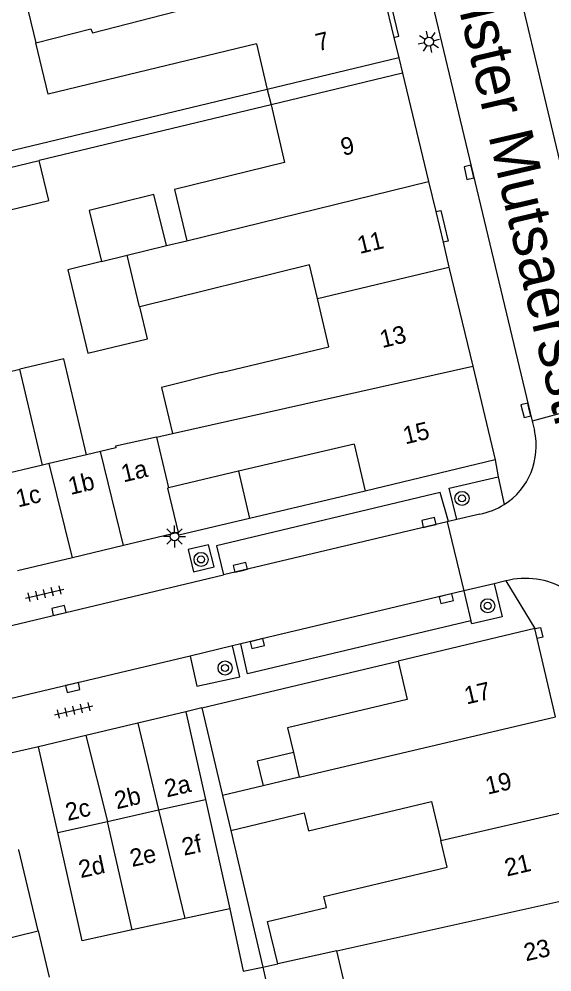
# Model space of a CAD drawing. Extents: x 132998 to 136004, y 396998 to 398512.
# Drawn here: x 133945.1 to 133975.4, y 397334.9 to 397389.1 of the extents above; entities that cross this region are included whole.
import ezdxf

# ---------------------------------------------------------------- set-up
doc = ezdxf.new("R2010")
doc.units = 0
for name, color, linetype in [('gg-afsc-erfafscheiding', 7, 'Continuous'), ('gg-afsc-hekwerk', 7, 'Continuous'), ('gg-afsc-muur', 7, 'Continuous'), ('gg-anno-huisnummerreeks BGT', 7, 'Continuous'), ('gg-anno-openbare ruimte label', 7, 'Continuous'), ('gg-bbg-bijgebouw', 7, 'Continuous'), ('gg-bbg-gedigitaliseerde bebouwing', 7, 'Continuous'), ('gg-bbg-gedigitaliseerde bebouwing onder overbouw', 7, 'Continuous'), ('gg-bbg-gedigitaliseerde bijgebouw', 7, 'Continuous'), ('gg-bbg-gedigitaliseerde overbouw', 7, 'Continuous'), ('gg-bbg-hoofdgebouw', 7, 'Continuous'), ('gg-bbg-luifel en loopbrug', 7, 'Continuous'), ('gg-bbg-pand overbouw', 7, 'Continuous'), ('gg-bbg-tussenscheiding', 7, 'Continuous'), ('gg-knt-verharding', 7, 'Continuous'), ('gg-knt-verharding nz', 7, 'Continuous'), ('gt-grn-weggrens', 7, 'Continuous'), ('gt-symb-boom', 7, 'Continuous'), ('gt-symb-kolk', 7, 'Continuous'), ('gt-symb-lichtmast', 7, 'Continuous'), ('gt-symb-tegel verharding', 7, 'Continuous')]:
    doc.layers.add(name, color=color, linetype=linetype)

# ---------------------------------------------------------------- blocks, each defined once
blk = doc.blocks.new('gt0-KOLK')
at = {"layer": 'gt-symb-kolk'}
blk.add_lwpolyline([(0, 0), (0.375, 0), (0.375, 0.4), (-0.375, 0.4), (-0.375, 0), (0, 0)], dxfattribs=at)
blk = doc.blocks.new('gt0-LMAST')
at = {"layer": 'gt-symb-lichtmast'}
for p, q in [((-0.005, 0.246), (-0.005, 0.621)), ((-0.182, 0.173), (-0.447, 0.438)), ((0.172, 0.173), (0.437, 0.438)), ((-0.255, -0.004), (-0.63, -0.004)), ((-0.182, -0.181), (-0.447, -0.446)), ((-0.005, -0.254), (-0.005, -0.629)), ((0.437, -0.446), (0.172, -0.181)), ((0.245, -0.004), (0.62, -0.004))]:
    blk.add_line(p, q, dxfattribs=at)
blk.add_circle((-0.005, -0.004), 0.25, dxfattribs=at)
blk = doc.blocks.new('gt0-BOOM')
at = {"layer": 'gt-symb-boom'}
for radius in [0.4, 0.2]:
    blk.add_circle((0, 0), radius, dxfattribs=at)
blk = doc.blocks.new('gt0-TEG1')
at = {"layer": 'gt-symb-tegel verharding'}
for p, q in [((-1.125, 0), (1.125, 0)), ((-0.9, -0.25), (-0.9, 0.25)), ((-0.45, -0.25), (-0.45, 0.25)), ((0, -0.25), (0, 0.25)), ((0.45, -0.25), (0.45, 0.25)), ((0.9, -0.25), (0.9, 0.25))]:
    blk.add_line(p, q, dxfattribs=at)

msp = doc.modelspace()

# ---------------------------------------------------------------- linework, layer by layer
at = {"layer": 'gg-afsc-erfafscheiding'}
for p, q in [((133959.422, 397384.258), (133946.213, 397381.086)), ((133955.482, 397349.918), (133956.65, 397344.94)), ((133957.123, 397342.936), (133958.946, 397335.168)), ((133958.946, 397335.168), (133959.8, 397335.349)), ((133958.946, 397335.168), (133959.865, 397331.251))]:
    msp.add_line(p, q, dxfattribs=at)
for points in [[(133959.21, 397385.133), (133941.935, 397380.984), (133940.193, 397381.42), (133939.143, 397385.701), (133938.171, 397385.468), (133938.356, 397384.714)], [(133946.16, 397337.224), (133945.056, 397341.837), (133945.03, 397341.831)], [(133957.081, 397338.487), (133957.843, 397334.936), (133958.946, 397335.168)]]:
    msp.add_lwpolyline(points, dxfattribs=at)
at = {"layer": 'gg-afsc-hekwerk'}
msp.add_line((133946.17, 397347.71), (133943.782, 397347.157), dxfattribs=at)
at = {"layer": 'gg-afsc-muur'}
for p, q in [((133964.781, 397362.264), (133958.195, 397360.708)), ((133955.482, 397349.918), (133966.66, 397352.59))]:
    msp.add_line(p, q, dxfattribs=at)
at = {"layer": 'gg-bbg-bijgebouw'}
for p, q in [((133954.14, 397359.9), (133951.017, 397359.16)), ((133951.017, 397359.16), (133948.106, 397358.47)), ((133948.106, 397358.47), (133944.975, 397357.728)), ((133954.57, 397349.7), (133951.834, 397349.052)), ((133951.834, 397349.052), (133948.871, 397348.35)), ((133948.871, 397348.35), (133946.17, 397347.71))]:
    msp.add_line(p, q, dxfattribs=at)
msp.add_lwpolyline([(133953.577, 397362.451), (133953.53, 397362.44), (133954.14, 397359.9)], dxfattribs=at)
at = {"layer": 'gg-bbg-gedigitaliseerde bebouwing'}
for p, q in [((133958.592, 397387.722), (133959.21, 397385.133)), ((133959.422, 397384.258), (133960.193, 397380.972)), ((133960.193, 397380.972), (133953.915, 397379.437)), ((133953.915, 397379.437), (133954.628, 397376.522)), ((133953.467, 397376.239), (133954.628, 397376.522)), ((133961.604, 397375.14), (133951.941, 397372.761)), ((133962.059, 397373.235), (133961.604, 397375.14)), ((133952.892, 397365.343), (133953.81, 397365.549)), ((133956.65, 397344.94), (133957.123, 397342.936)), ((133941.772, 397336.162), (133946.16, 397337.224)), ((133946.16, 397337.224), (133946.791, 397334.59)), ((133963.162, 397336.097), (133959.8, 397335.349))]:
    msp.add_line(p, q, dxfattribs=at)
for points in [[(133956.477, 397395.815), (133953.274, 397395.069), (133953.826, 397392.75), (133945.329, 397390.702), (133946.028, 397387.785)], [(133958.592, 397387.722), (133946.726, 397384.867), (133946.028, 397387.785)], [(133951.941, 397372.761), (133951.938, 397372.761), (133951.235, 397375.693)], [(133956.582, 397369.011), (133962.717, 397370.476), (133962.059, 397373.235)], [(133956.582, 397369.011), (133953.182, 397368.172), (133953.81, 397365.549)], [(133957.123, 397342.936), (133961.309, 397343.938), (133961.554, 397342.917), (133968.56, 397344.594), (133969.09, 397342.38)], [(133959.8, 397335.349), (133959.223, 397337.759), (133962.572, 397338.561), (133962.425, 397339.176), (133969.454, 397340.861), (133969.09, 397342.38)], [(133966.956, 397334.083), (133963.808, 397333.345), (133963.162, 397336.097)]]:
    msp.add_lwpolyline(points, dxfattribs=at)
at = {"layer": 'gg-bbg-gedigitaliseerde bebouwing onder overbouw'}
for p, q in [((133966.698, 397386.931), (133959.21, 397385.133)), ((133966.908, 397386.056), (133959.422, 397384.258))]:
    msp.add_line(p, q, dxfattribs=at)
at = {"layer": 'gg-bbg-gedigitaliseerde bijgebouw'}
for p, q in [((133949.76, 397375.332), (133951.235, 397375.693)), ((133946.404, 397363.741), (133945.108, 397369.202)), ((133948.914, 397364.338), (133946.792, 397363.833)), ((133949.701, 397364.525), (133948.914, 397364.338)), ((133946.792, 397363.833), (133946.404, 397363.741)), ((133954.57, 397349.7), (133955.692, 397344.714)), ((133947.269, 397342.829), (133946.17, 397347.71)), ((133955.692, 397344.714), (133957.081, 397338.487)), ((133957.081, 397338.487), (133954.503, 397337.929)), ((133954.503, 397337.929), (133951.504, 397337.279))]:
    msp.add_line(p, q, dxfattribs=at)
for points in [[(133941.166, 397377.463), (133940.728, 397379.251), (133941.488, 397379.951), (133946.213, 397381.086)], [(133941.166, 397377.463), (133946.762, 397378.803), (133946.213, 397381.086)], [(133953.467, 397376.239), (133952.755, 397379.153), (133949.062, 397378.25), (133949.76, 397375.332)], [(133942.738, 397366.978), (133942.364, 397368.549), (133945.108, 397369.202)], [(133952.892, 397365.343), (133950.555, 397364.82), (133950.576, 397364.733), (133949.701, 397364.525)], [(133951.504, 397337.279), (133948.657, 397336.662), (133947.269, 397342.829)]]:
    msp.add_lwpolyline(points, dxfattribs=at)
at = {"layer": 'gg-bbg-gedigitaliseerde overbouw'}
msp.add_line((133959.21, 397385.133), (133959.422, 397384.258), dxfattribs=at)
at = {"layer": 'gg-bbg-hoofdgebouw'}
for p, q in [((133965.787, 397390.723), (133966.418, 397388.098)), ((133966.418, 397388.098), (133966.698, 397386.931)), ((133966.908, 397386.056), (133968.389, 397379.888)), ((133968.389, 397379.888), (133968.799, 397378.18)), ((133968.799, 397378.18), (133969.219, 397376.43)), ((133969.219, 397376.43), (133969.558, 397375.02)), ((133969.558, 397375.02), (133970.913, 397369.379)), ((133970.913, 397369.379), (133972.192, 397364.052)), ((133964.148, 397364.946), (133957.56, 397363.391)), ((133964.148, 397364.946), (133964.781, 397362.264)), ((133972.192, 397364.052), (133964.781, 397362.264)), ((133957.56, 397363.391), (133953.577, 397362.451)), ((133974.45, 397354.44), (133966.66, 397352.59)), ((133974.584, 397353.869), (133974.45, 397354.44)), ((133975.63, 397349.403), (133974.584, 397353.869)), ((133960.696, 397347.374), (133961.03, 397345.97)), ((133961.03, 397345.97), (133958.971, 397345.486)), ((133958.971, 397345.486), (133956.65, 397344.94))]:
    msp.add_line(p, q, dxfattribs=at)
msp.add_lwpolyline([(133966.66, 397352.59), (133967.17, 397350.4), (133960.36, 397348.79), (133960.696, 397347.374)], dxfattribs=at)
at = {"layer": 'gg-bbg-luifel en loopbrug'}
msp.add_line((133957.56, 397363.391), (133958.195, 397360.708), dxfattribs=at)
for points in [[(133949.76, 397375.332), (133947.848, 397374.864), (133948.984, 397370.124), (133952.377, 397370.931), (133951.941, 397372.761)], [(133948.914, 397364.338), (133947.618, 397369.799), (133945.108, 397369.202)], [(133958.195, 397360.708), (133954.176, 397359.758), (133954.14, 397359.9)], [(133960.696, 397347.374), (133958.637, 397346.89), (133958.971, 397345.486)]]:
    msp.add_lwpolyline(points, dxfattribs=at)
at = {"layer": 'gg-bbg-pand overbouw'}
msp.add_line((133966.698, 397386.931), (133966.908, 397386.056), dxfattribs=at)
at = {"layer": 'gg-bbg-tussenscheiding'}
for p, q in [((133954.628, 397376.522), (133968.389, 397379.888)), ((133951.235, 397375.693), (133953.467, 397376.239)), ((133962.059, 397373.235), (133969.558, 397375.02)), ((133953.81, 397365.549), (133970.913, 397369.379)), ((133952.892, 397365.343), (133953.577, 397362.451)), ((133951.017, 397359.16), (133949.701, 397364.525)), ((133946.404, 397363.741), (133943.66, 397363.089)), ((133948.106, 397358.47), (133946.792, 397363.833)), ((133951.834, 397349.052), (133953.015, 397344.115)), ((133961.03, 397345.97), (133975.63, 397349.403)), ((133948.871, 397348.35), (133950.105, 397343.455)), ((133953.015, 397344.115), (133955.692, 397344.714)), ((133950.105, 397343.455), (133953.015, 397344.115)), ((133953.015, 397344.115), (133954.503, 397337.929)), ((133969.09, 397342.38), (133976.857, 397344.168)), ((133947.269, 397342.829), (133950.105, 397343.455)), ((133951.504, 397337.279), (133950.105, 397343.455)), ((133963.162, 397336.097), (133977.981, 397339.372))]:
    msp.add_line(p, q, dxfattribs=at)
msp.add_lwpolyline([(133946.028, 397387.785), (133949.162, 397388.587), (133949.261, 397388.366), (133965.359, 397392.504)], dxfattribs=at)
at = {"layer": 'gg-knt-verharding'}
for p, q in [((133978.359, 397367.365), (133974.293, 397366.239)), ((133974.293, 397366.239), (133974.42, 397365.71)), ((133972.349, 397363.083), (133972.695, 397361.498)), ((133971.31, 397360.96), (133969.999, 397360.648)), ((133969.521, 397360.534), (133969.463, 397360.52)), ((133969.463, 397360.52), (133970.412, 397356.585)), ((133969.999, 397360.648), (133969.521, 397360.534)), ((133940.706, 397353.682), (133956.716, 397357.49)), ((133972.79, 397357.15), (133972.124, 397356.992)), ((133972.124, 397356.992), (133970.412, 397356.585)), ((133970.412, 397356.585), (133970.525, 397356.102)), ((133970.525, 397356.102), (133970.81, 397354.882)), ((133957.222, 397353.449), (133954.806, 397352.875)), ((133957.706, 397353.564), (133957.222, 397353.449)), ((133954.806, 397352.875), (133938.526, 397349.006))]:
    msp.add_line(p, q, dxfattribs=at)
for points in [[(133961.977, 397418.047), (133962.1, 397417.2), (133974.293, 397366.239)], [(133978.359, 397367.365), (133978.56, 397367.49), (133978.81, 397367.54), (133978.97, 397367.691), (133979, 397367.91), (133969.53, 397407.71), (133969.354, 397407.888), (133969.11, 397407.94)], [(133966.418, 397388.098), (133966.709, 397388.168), (133966.079, 397390.793), (133965.787, 397390.723)], [(133968.799, 397378.18), (133969.091, 397378.25), (133969.511, 397376.5), (133969.219, 397376.43)], [(133969.999, 397360.648), (133969.576, 397362.43), (133972.349, 397363.083)], [(133969.521, 397360.534), (133969.064, 397362.192), (133956.322, 397359.154), (133956.716, 397357.49)], [(133954.706, 397358.933), (133955.012, 397357.675), (133956.179, 397357.958), (133955.866, 397359.213), (133954.706, 397358.933)], [(133972.124, 397356.992), (133972.589, 397355.109), (133970.851, 397354.707), (133970.81, 397354.882)], [(133970.81, 397354.882), (133958.084, 397351.855), (133957.706, 397353.564)], [(133974.45, 397354.44), (133974.779, 397354.506), (133974.908, 397353.945), (133974.584, 397353.869)], [(133954.806, 397352.875), (133955.187, 397351.16), (133957.638, 397351.698), (133957.222, 397353.449)]]:
    msp.add_lwpolyline(points, dxfattribs=at)
for centre, radius, start, end in [((133970.609, 397364.811), 3.915, 302.1899, 13.2676), ((133970.592, 397364.861), 3.967, 280.4348, 302.0223), ((133973.917, 397352.881), 4.416, 12.9481, 104.7836)]:
    msp.add_arc(centre, radius, start, end, dxfattribs=at)
at = {"layer": 'gg-knt-verharding nz'}
for p, q in [((133969.463, 397360.52), (133956.716, 397357.49)), ((133970.412, 397356.585), (133957.706, 397353.564))]:
    msp.add_line(p, q, dxfattribs=at)
at = {"layer": 'gt-grn-weggrens'}
for p, q in [((133972.192, 397364.052), (133972.349, 397363.083)), ((133972.79, 397357.15), (133974.45, 397354.44)), ((133955.482, 397349.918), (133954.57, 397349.7))]:
    msp.add_line(p, q, dxfattribs=at)

# ---------------------------------------------------------------- block references
at = {"layer": 'gt-symb-boom'}
for p in [(133970.299, 397361.85), (133955.435, 397358.372), (133971.764, 397355.735), (133956.802, 397352.193)]:
    msp.add_blockref('gt0-BOOM', p, dxfattribs=at)
at = {"layer": 'gt-symb-kolk'}
for p, rotation in [((133970.888, 397380.457), 103.00750479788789), ((133974.133, 397366.906), 103.46677689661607), ((133968.46, 397360.282), 13.35534096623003), ((133957.72, 397357.729), 13.35534096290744), ((133969.356, 397356.334), -166.64465903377), ((133947.385, 397355.272), 13.355340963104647), ((133958.598, 397353.777), -166.64465904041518), ((133948.082, 397351.277), -166.64465904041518)]:
    msp.add_blockref('gt0-KOLK', p, dxfattribs=dict(at, rotation=rotation))
at = {"layer": 'gt-symb-lichtmast', "rotation": 103.46677689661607}
msp.add_blockref('gt0-LMAST', (133968.413, 397387.856), dxfattribs=at)
at = {"layer": 'gt-symb-lichtmast'}
msp.add_blockref('gt0-LMAST', (133953.93, 397359.686), dxfattribs=at)
at = {"layer": 'gt-symb-tegel verharding'}
for p, rotation in [((133946.527, 397356.428), 13.35534096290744), ((133948.185, 397349.782), 13.35534096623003)]:
    msp.add_blockref('gt0-TEG1', p, dxfattribs=dict(at, rotation=rotation))

# ---------------------------------------------------------------- texts
at = {"layer": 'gg-anno-huisnummerreeks BGT'}
for s, rotation, p in [('7', 13.5, (133962.096, 397387.301)), ('9', 13.5, (133963.525, 397381.347)), ('11', 13.5, (133964.468, 397375.763)), ('13', 13.5, (133965.755, 397370.404)), ('15', 13.5, (133967.072, 397364.92)), ('1a', 13.3, (133951.015, 397362.756)), ('1b', 13.3, (133947.998, 397362.041)), ('1c', 13.3, (133945.015, 397361.334)), ('17', 13.2, (133970.558, 397350.111)), ('19', 13.2, (133971.761, 397344.979)), ('2a', 13.3, (133953.483, 397344.818)), ('2b', 13.3, (133950.634, 397344.143)), ('2c', 13.3, (133947.84, 397343.481)), ('2f', 12.2, (133954.459, 397341.5)), ('2e', 12.2, (133951.503, 397340.86)), ('2d', 12.2, (133948.58, 397340.227)), ('21', 13.2, (133972.854, 397340.316)), ('23', 12.4, (133973.94, 397335.491))]:
    msp.add_text(s, height=1, rotation=rotation, dxfattribs=at).set_placement(p)
at = {"layer": 'gg-anno-openbare ruimte label'}
msp.add_text('Minister Mutsaersstraat', height=2.5, rotation=283.1, dxfattribs=at).set_placement((133968.926, 397394.83))

doc.saveas('drawing.dxf')
